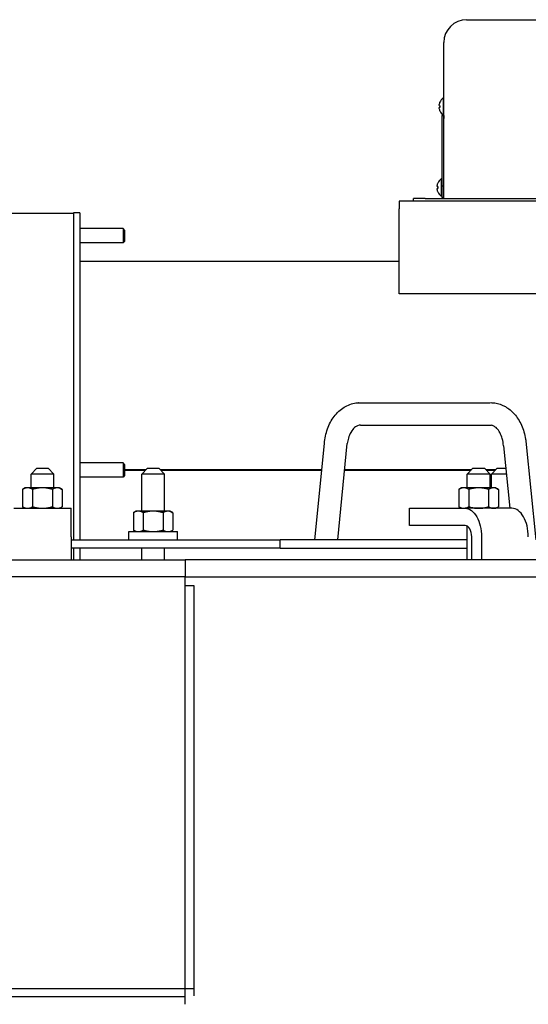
# Model space of a CAD drawing. Extents: x 1 to 669, y 0 to 417.
# Tile 277 of 297: x 558 to 569, y 251 to 273. Entities that reach past the tile are written whole.
import ezdxf

# ---------------------------------------------------------------- set-up
doc = ezdxf.new("R2010")
doc.units = 0
doc.header["$LTSCALE"] = 12
doc.header["$MEASUREMENT"] = 0
doc.layers.get('0').update_dxf_attribs({"linetype": 'CONTINUOUS'})
doc.layers.add('FGR-Removed', color=7, linetype='CONTINUOUS')
doc.layers.add('X', color=1, linetype='CONTINUOUS')

msp = doc.modelspace()

# ---------------------------------------------------------------- linework, layer by layer
for p, q in [((565.68537, 264.39832), (568.54488, 264.39832)), ((565.73458, 263.90319), (568.58975, 263.90319)), ((564.72568, 261.40076), (564.9348, 263.50514)), ((565.22568, 261.40076), (565.4348, 263.50514)), ((568.85242, 263.45641), (568.98838, 262.08826)), ((569.34274, 263.55386), (569.55671, 261.40076)), ((558.64119, 262.96326), (558.51619, 262.83826)), ((559.01619, 262.83826), (558.51619, 262.83826)), ((558.51619, 262.53626), (558.51619, 262.83826)), ((558.64119, 262.96326), (558.89119, 262.96326)), ((558.89119, 262.96326), (559.01619, 262.83826)), ((559.01619, 262.53626), (559.01619, 262.83826)), ((561.06386, 262.96326), (560.93886, 262.83826)), ((561.43886, 262.83826), (560.93886, 262.83826)), ((560.93886, 262.02576), (560.93886, 262.83826)), ((561.06386, 262.96326), (561.31386, 262.96326)), ((561.31386, 262.96326), (561.43886, 262.83826)), ((561.43886, 262.02576), (561.43886, 262.83826)), ((568.18492, 262.96326), (568.05992, 262.83826)), ((568.55992, 262.83826), (568.05992, 262.83826)), ((568.05992, 262.53626), (568.05992, 262.83826)), ((568.18492, 262.96326), (568.43492, 262.96326)), ((568.43492, 262.96326), (568.55992, 262.83826)), ((568.55992, 262.53626), (568.55992, 262.83826)), ((568.71582, 262.96326), (568.59082, 262.83826)), ((568.91385, 262.83826), (568.59082, 262.83826)), ((568.59082, 262.53626), (568.59082, 262.83826)), ((568.71582, 262.96326), (568.90143, 262.96326)), ((558.39119, 262.53626), (558.33318, 262.50276)), ((558.44143, 262.53626), (558.39119, 262.53626)), ((558.76619, 262.53626), (558.44143, 262.53626)), ((559.09095, 262.53626), (558.76619, 262.53626)), ((559.14119, 262.53626), (559.09095, 262.53626)), ((559.14119, 262.53626), (559.19921, 262.50276)), ((567.93492, 262.53626), (567.87691, 262.50276)), ((567.98516, 262.53626), (567.93492, 262.53626)), ((568.30992, 262.53626), (567.98516, 262.53626)), ((568.63468, 262.53626), (568.30992, 262.53626)), ((568.68492, 262.53626), (568.63468, 262.53626)), ((568.68492, 262.53626), (568.74293, 262.50276)), ((558.33318, 262.50276), (558.33318, 262.12175)), ((558.54969, 262.50276), (558.54969, 262.12175)), ((558.9827, 262.50276), (558.9827, 262.12175)), ((559.19921, 262.50276), (559.19921, 262.12175)), ((567.87691, 262.50276), (567.87691, 262.12175)), ((568.09342, 262.50276), (568.09342, 262.12175)), ((568.52643, 262.50276), (568.52643, 262.12175)), ((568.74293, 262.50276), (568.74293, 262.12175)), ((558.39119, 262.08826), (558.33318, 262.12175)), ((559.14119, 262.08826), (559.19921, 262.12175)), ((567.93492, 262.08826), (567.87691, 262.12175)), ((568.68492, 262.08826), (568.74293, 262.12175)), ((558.14119, 262.08826), (559.39119, 262.08826)), ((559.39119, 261.46326), (559.39119, 262.08826)), ((560.81386, 262.02576), (560.75584, 261.99226)), ((560.75584, 261.99226), (560.75584, 261.61125)), ((560.8641, 262.02576), (560.81386, 262.02576)), ((561.18886, 262.02576), (560.8641, 262.02576)), ((560.97235, 261.99226), (560.97235, 261.61125)), ((561.51362, 262.02576), (561.18886, 262.02576)), ((561.40536, 261.99226), (561.40536, 261.61125)), ((561.56386, 262.02576), (561.51362, 262.02576)), ((561.56386, 262.02576), (561.62187, 261.99226)), ((561.62187, 261.99226), (561.62187, 261.61125)), ((566.79419, 262.08826), (568.01304, 262.08826)), ((566.79419, 261.86032), (566.79419, 262.08826)), ((569.03698, 262.08826), (568.01304, 262.08826)), ((568.01304, 261.71326), (567.01553, 261.71326)), ((568.05992, 260.96326), (568.05992, 261.69952)), ((559.39119, 261.46326), (559.39119, 260.96326)), ((560.65736, 261.57776), (561.72036, 261.57776)), ((560.65736, 261.40076), (560.65736, 261.57776)), ((560.81386, 261.57776), (560.75584, 261.61125)), ((561.56386, 261.57776), (561.62187, 261.61125)), ((561.72036, 261.40076), (561.72036, 261.57776)), ((568.15644, 260.96326), (568.15644, 261.46326)), ((568.37153, 261.46326), (568.37153, 260.96326)), ((559.39119, 261.40076), (563.9661, 261.40076)), ((563.9661, 261.21326), (563.9661, 261.40076)), ((566.14053, 261.40076), (563.9661, 261.40076)), ((568.05992, 261.40076), (567.01553, 261.40076)), ((563.9661, 261.21326), (559.39119, 261.21326)), ((559.44669, 261.21326), (559.44669, 260.96326)), ((559.44819, 261.21326), (559.44819, 260.96326)), ((559.58269, 261.21326), (559.58269, 260.96326)), ((560.93886, 260.96326), (560.93886, 261.21326)), ((561.43886, 260.96326), (561.43886, 261.21326)), ((563.9661, 261.21326), (566.14053, 261.21326)), ((567.01553, 261.21326), (568.05992, 261.21326)), ((538.64119, 260.96326), (561.89119, 260.96326)), ((561.89119, 260.96326), (561.89119, 260.58826)), ((566.14053, 260.96326), (561.89119, 260.96326)), ((581.36783, 260.96326), (567.01553, 260.96326)), ((561.89119, 260.58826), (538.64119, 260.58826)), ((561.89119, 260.58826), (566.14053, 260.58826)), ((561.89119, 251.58826), (561.89119, 260.58826)), ((561.89119, 260.40076), (562.07869, 260.40076)), ((562.07869, 260.40076), (562.07869, 251.58826)), ((567.01553, 260.58826), (581.36783, 260.58826)), ((538.64119, 251.58826), (561.89119, 251.58826)), ((561.89119, 251.58826), (562.07869, 251.58826)), ((561.89119, 251.40077), (561.89119, 251.58826)), ((562.07869, 251.58826), (562.07869, 251.4258)), ((561.89119, 251.40077), (538.64119, 251.40077)), ((561.89119, 251.23894), (561.89119, 251.40077))]:
    msp.add_line(p, q)
for centre, major_axis, ratio, start_param, end_param in [((565.70997, 264.15076), (-0.04874, 0.2452), 0.70022527, -0.13828485, -0.10326615), ((565.70997, 264.15076), (0.04874, -0.2452), 0.70022527, -0.20852437, -0.13828485), ((569.09758, 263.50514), (-0.24501, -0.04968), 0.19490504, -0.02571614, -0.01974916), ((569.09758, 263.50514), (0.24501, 0.04968), 0.19490504, -0.01974916, -0.01600006), ((569.03698, 261.46326), (0, 0.625), 0.57357644, -1.57079633, 0), ((568.01304, 261.46326), (0, 0.25), 0.57357644, -1.57079633, 0)]:
    msp.add_ellipse(centre, major_axis=major_axis, ratio=ratio, start_param=start_param, end_param=end_param)
at = {"extrusion": (3.09698e-16, 9.25284e-33, -1)}
msp.add_ellipse((568.01304, 261.46326), major_axis=(0, 0.625), ratio=0.57357644, start_param=0, end_param=1.57079633, dxfattribs=at)
for points, knots in [([(564.9348, 263.50514), (564.94358, 263.61445), (564.96658, 263.72327), (565.03851, 263.92396), (565.08854, 264.01837), (565.21098, 264.17975), (565.28524, 264.24899), (565.44597, 264.34787), (565.53409, 264.38047), (565.64201, 264.3955), (565.66059, 264.39726), (565.6792, 264.39817)], [0, 0, 0, 0, 0.32967676, 0.32967676, 0.6615162, 0.6615162, 0.99330168, 0.99330168, 1.30864488, 1.30864488, 1.37373518, 1.37373518, 1.37373518, 1.37373518]), ([(568.54163, 264.39817), (568.55188, 264.39868), (568.56215, 264.39893), (568.60325, 264.39893), (568.63415, 264.39664), (568.74409, 264.38027), (568.82227, 264.35268), (568.96539, 264.27145), (569.03185, 264.21651), (569.15141, 264.08197), (569.20433, 263.99889), (569.28864, 263.8135), (569.31963, 263.70786), (569.33879, 263.58475), (569.34089, 263.56942), (569.34272, 263.55405)], [0, 0, 0, 0, 0.03586469, 0.03586469, 0.14364348, 0.14364348, 0.42391221, 0.42391221, 0.70950971, 0.70950971, 1.0207974, 1.0207974, 1.35075024, 1.35075024, 1.39741351, 1.39741351, 1.39741351, 1.39741351]), ([(565.72211, 263.9038), (565.70216, 263.90575), (565.68308, 263.9035), (565.64073, 263.88699), (565.61843, 263.87402), (565.5676, 263.82946), (565.53829, 263.79393), (565.49255, 263.71361), (565.47419, 263.67075), (565.44887, 263.58698), (565.4402, 263.54647), (565.4348, 263.50514)], [0, 0, 0, 0, 0.190178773, 0.190178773, 0.349455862, 0.349455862, 0.537876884, 0.537876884, 0.693052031, 0.693052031, 0.819877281, 0.819877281, 0.819877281, 0.819877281]), ([(568.8524, 263.4567), (568.84872, 263.50996), (568.8396, 263.56293), (568.81242, 263.65973), (568.794, 263.70486), (568.75247, 263.78039), (568.72896, 263.81203), (568.68288, 263.85956), (568.65997, 263.87612), (568.61914, 263.8973), (568.60119, 263.90218), (568.58454, 263.9038)], [0, 0, 0, 0, 0.160805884, 0.160805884, 0.321053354, 0.321053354, 0.477551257, 0.477551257, 0.632594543, 0.632594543, 0.791232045, 0.791232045, 0.791232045, 0.791232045])]:
    msp.add_open_spline(points, degree=3, knots=knots)
for points in [[(558.44143, 262.53626), (558.39119, 262.53626), (558.33318, 262.50276)], [(558.54969, 262.50276), (558.49168, 262.53626), (558.44143, 262.53626)], [(558.76619, 262.53626), (558.66571, 262.53626), (558.54969, 262.50276)], [(558.9827, 262.50276), (558.86668, 262.53626), (558.76619, 262.53626)], [(559.09095, 262.53626), (559.04071, 262.53626), (558.9827, 262.50276)], [(559.19921, 262.50276), (559.14119, 262.53626), (559.09095, 262.53626)], [(567.98516, 262.53626), (567.93492, 262.53626), (567.87691, 262.50276)], [(568.09342, 262.50276), (568.0354, 262.53626), (567.98516, 262.53626)], [(568.30992, 262.53626), (568.20944, 262.53626), (568.09342, 262.50276)], [(568.52643, 262.50276), (568.4104, 262.53626), (568.30992, 262.53626)], [(568.63468, 262.53626), (568.58444, 262.53626), (568.52643, 262.50276)], [(568.74293, 262.50276), (568.68492, 262.53626), (568.63468, 262.53626)], [(558.33318, 262.12175), (558.39119, 262.08826), (558.44143, 262.08826)], [(558.44143, 262.08826), (558.49168, 262.08826), (558.54969, 262.12175)], [(558.54969, 262.12175), (558.66571, 262.08826), (558.76619, 262.08826)], [(558.76619, 262.08826), (558.86668, 262.08826), (558.9827, 262.12175)], [(558.9827, 262.12175), (559.04071, 262.08826), (559.09095, 262.08826)], [(559.09095, 262.08826), (559.14119, 262.08826), (559.19921, 262.12175)], [(567.87691, 262.12175), (567.93492, 262.08826), (567.98516, 262.08826)], [(567.98516, 262.08826), (568.0354, 262.08826), (568.09342, 262.12175)], [(568.09342, 262.12175), (568.20944, 262.08826), (568.30992, 262.08826)], [(568.30992, 262.08826), (568.4104, 262.08826), (568.52643, 262.12175)], [(568.52643, 262.12175), (568.58444, 262.08826), (568.63468, 262.08826)], [(568.63468, 262.08826), (568.68492, 262.08826), (568.74293, 262.12175)], [(560.8641, 262.02576), (560.81386, 262.02576), (560.75584, 261.99226)], [(560.97235, 261.99226), (560.91434, 262.02576), (560.8641, 262.02576)], [(561.18886, 262.02576), (561.08837, 262.02576), (560.97235, 261.99226)], [(561.40536, 261.99226), (561.28934, 262.02576), (561.18886, 262.02576)], [(561.51362, 262.02576), (561.46337, 262.02576), (561.40536, 261.99226)], [(561.62187, 261.99226), (561.56386, 262.02576), (561.51362, 262.02576)], [(560.75584, 261.61125), (560.81386, 261.57776), (560.8641, 261.57776)], [(560.8641, 261.57776), (560.91434, 261.57776), (560.97235, 261.61125)], [(560.97235, 261.61125), (561.08837, 261.57776), (561.18886, 261.57776)], [(561.18886, 261.57776), (561.28934, 261.57776), (561.40536, 261.61125)], [(561.40536, 261.61125), (561.46337, 261.57776), (561.51362, 261.57776)], [(561.51362, 261.57776), (561.56386, 261.57776), (561.62187, 261.61125)]]:
    msp.add_rational_spline(points, [1, 1.0379548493, 1], degree=2)
at = {"layer": 'FGR-Removed'}
for p, q in [((566.79419, 261.71326), (566.79419, 261.86032)), ((567.01553, 261.71326), (566.79419, 261.71326)), ((567.01553, 261.40076), (566.14053, 261.40076)), ((566.14053, 261.21326), (567.01553, 261.21326)), ((567.01553, 260.96326), (566.14053, 260.96326)), ((566.14053, 260.58826), (567.01553, 260.58826))]:
    msp.add_line(p, q, dxfattribs=at)
at = {"layer": 'X'}
for p, q in [((568.04619, 272.77576), (572.47619, 272.77576)), ((567.54619, 268.86576), (567.54619, 272.27576)), ((567.46251, 270.96854), (567.46193, 270.969)), ((567.53191, 271.06776), (567.53191, 270.68376)), ((567.54619, 271.06776), (567.53191, 271.06776)), ((567.44583, 270.89612), (567.46251, 270.89471)), ((567.46251, 270.85681), (567.44583, 270.8554)), ((567.46193, 270.78251), (567.46251, 270.78298)), ((567.50119, 270.68024), (567.50119, 270.49274)), ((567.50119, 270.68024), (567.54589, 270.68024)), ((567.54619, 270.68376), (567.53191, 270.68376)), ((567.54619, 270.68349), (567.54518, 270.68303)), ((567.54612, 270.61474), (567.54619, 270.61474)), ((567.50119, 270.49274), (567.50119, 269.32287)), ((567.48691, 269.29776), (567.48691, 268.91376)), ((567.50119, 269.29776), (567.48691, 269.29776)), ((567.50119, 269.32287), (567.50119, 269.13537)), ((567.40083, 269.12612), (567.41751, 269.12471)), ((567.41751, 269.08681), (567.40083, 269.0854)), ((567.41751, 269.19854), (567.41693, 269.199)), ((567.41693, 269.01251), (567.41751, 269.01298)), ((567.50119, 269.13537), (567.50119, 268.88406)), ((567.54619, 269.13537), (567.50119, 269.13537)), ((573.82369, 268.80576), (566.57369, 268.80576)), ((566.57369, 268.80576), (566.57369, 268.64076)), ((567.13619, 268.86576), (566.88619, 268.86576)), ((566.88619, 268.80576), (566.88619, 268.86576)), ((567.13619, 268.86576), (573.38619, 268.86576)), ((567.50119, 268.91376), (567.48691, 268.91376)), ((567.54619, 268.88406), (567.50119, 268.88406)), ((566.57369, 266.77976), (566.57369, 268.64076)), ((559.44669, 268.53826), (550.26619, 268.53826)), ((559.44669, 268.53826), (559.44669, 261.40076)), ((559.44669, 268.53826), (559.44819, 268.53826)), ((559.44669, 268.47846), (559.44819, 268.47846)), ((559.44819, 268.45826), (559.44669, 268.45826)), ((559.44819, 268.55076), (559.44819, 268.53826)), ((559.58269, 268.55076), (559.44819, 268.55076)), ((559.44819, 268.53826), (559.44819, 268.47846)), ((559.44819, 268.47846), (559.44819, 268.45826)), ((559.44819, 268.45826), (559.44819, 261.40076)), ((559.58269, 268.55076), (559.58269, 261.40076)), ((560.53064, 268.20701), (559.58269, 268.20701)), ((560.53064, 268.20701), (560.53064, 267.89451)), ((560.56369, 268.17396), (560.53064, 268.20701)), ((560.56369, 268.17396), (560.56369, 267.92756)), ((560.56369, 267.92756), (560.53064, 267.89451)), ((560.53064, 267.89451), (559.58269, 267.89451)), ((566.57369, 267.48556), (559.58269, 267.48556)), ((573.82369, 266.77976), (566.57369, 266.77976)), ((560.53064, 263.08201), (559.58269, 263.08201)), ((560.53064, 263.08201), (560.53064, 262.76951)), ((560.56369, 263.04896), (560.53064, 263.08201)), ((560.56369, 263.04896), (560.56369, 262.80256)), ((560.53064, 262.76951), (559.58269, 262.76951)), ((560.56369, 262.80256), (560.53064, 262.76951)), ((561.02886, 262.92826), (560.56369, 262.92826)), ((561.02882, 262.92822), (560.56369, 262.92822)), ((560.56369, 262.92329), (561.02389, 262.92329)), ((560.56369, 262.92326), (561.02386, 262.92326)), ((564.87748, 262.92826), (561.34886, 262.92826)), ((564.87747, 262.92822), (561.34889, 262.92822)), ((561.35382, 262.92329), (564.87698, 262.92329)), ((561.35386, 262.92326), (564.87698, 262.92326)), ((565.37698, 262.92329), (568.14495, 262.92329)), ((565.37698, 262.92326), (568.14492, 262.92326)), ((568.14989, 262.92822), (565.37747, 262.92822)), ((568.14992, 262.92826), (565.37748, 262.92826)), ((568.68082, 262.92826), (568.46992, 262.92826)), ((568.68079, 262.92822), (568.46995, 262.92822)), ((568.47489, 262.92329), (568.67586, 262.92329)), ((568.47492, 262.92326), (568.67582, 262.92326))]:
    msp.add_line(p, q, dxfattribs=at)
for centre, radius, start, end in [((568.04619, 272.27576), 0.5, 90, 180), ((567.69819, 270.87576), 0.254, 130.895446, 158.462474), ((567.69819, 270.87576), 0.254, 201.537526, 229.104554), ((567.57619, 270.61474), 0.075, 114.422667, 119.151664), ((567.65319, 269.10576), 0.254, 130.895446, 158.462474), ((567.65319, 269.10576), 0.254, 201.537526, 229.104554)]:
    msp.add_arc(centre, radius, start, end, dxfattribs=at)
at = {"layer": 'X', "extrusion": (2.47534e-16, -1.37462e-19, -1)}
for centre in [(567.69811, 270.87576), (567.65311, 269.10576)]:
    msp.add_ellipse(centre, major_axis=(0, 0.254), ratio=0.99643124, start_param=-1.49054704, end_param=-1.19685708, dxfattribs=at)
at = {"layer": 'X', "extrusion": (2.49485e-16, 2.17222e-18, -1)}
for centre in [(567.69811, 270.87576), (567.65311, 269.10576)]:
    msp.add_ellipse(centre, major_axis=(0, 0.254), ratio=0.99643124, start_param=-1.94473558, end_param=-1.65104562, dxfattribs=at)
at = {"layer": 'X'}
for centre in [(567.651, 270.87576), (567.606, 269.10576)]:
    msp.add_ellipse(centre, major_axis=(0, -0.24257), ratio=0.77945276, start_param=-1.64899168, end_param=-1.49260097, dxfattribs=at)
at = {"layer": 'X', "extrusion": (0, 0, -1)}
msp.add_ellipse((567.54589, 270.49274), major_axis=(0, 0.1875), ratio=0.00161534, start_param=-0.00000014, end_param=0.86233344, dxfattribs=at)

doc.saveas('drawing.dxf')
